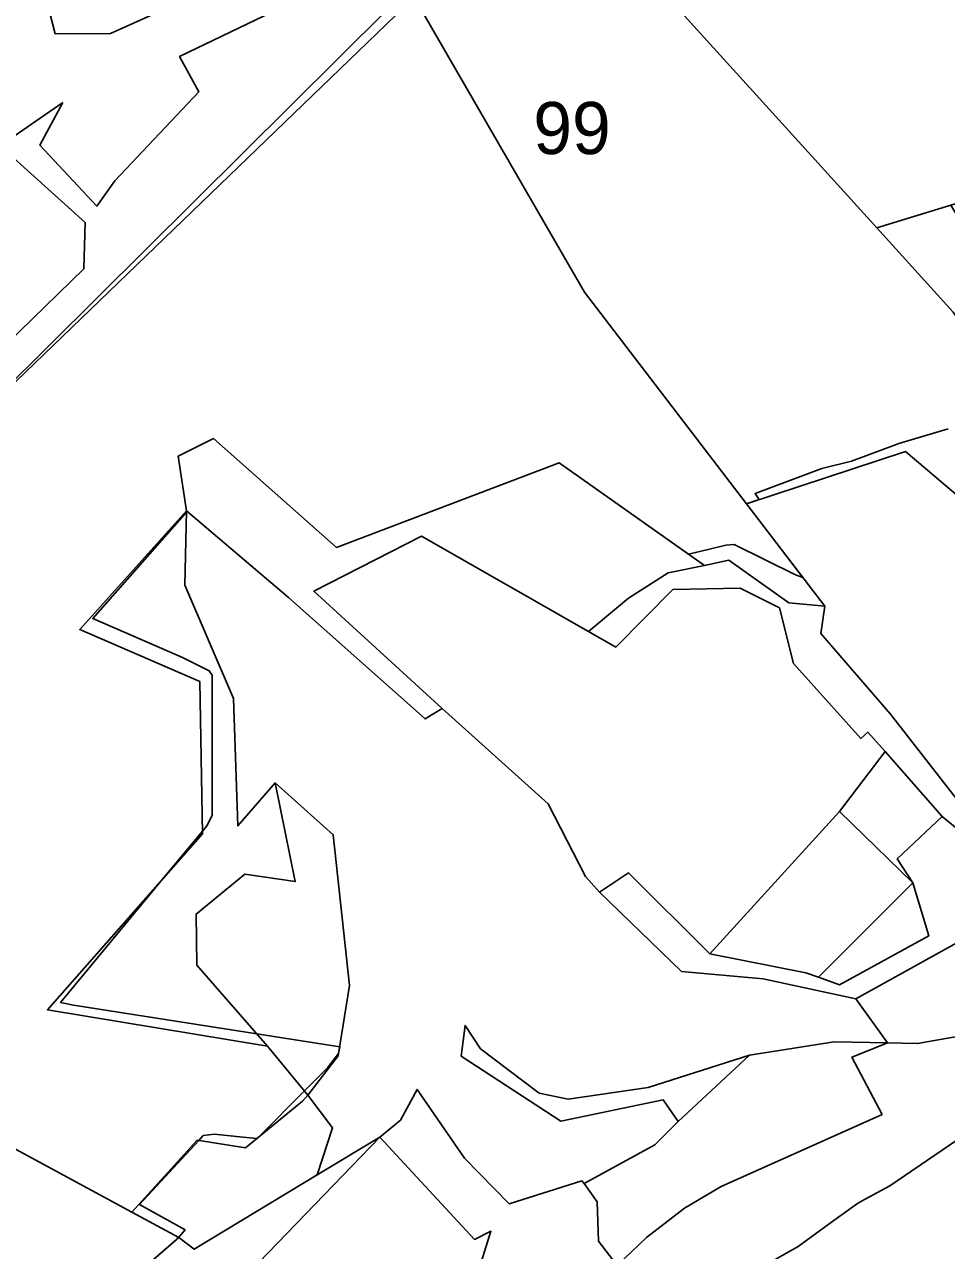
# Model space of a CAD drawing. Extents: x -477304 to -465429, y -1159113 to -1149210.
# Drawn here: x -472385.7 to -472120.3, y -1155719.1 to -1155366.1 of the extents above; entities that cross this region are included whole.
import ezdxf

# ---------------------------------------------------------------- set-up
doc = ezdxf.new("R2010")
doc.units = 0
for name, color, linetype in [('BPEJ_s', 7, 'Continuous'), ('PUPFL_s', 7, 'Continuous'), ('trav_porost_s', 7, 'Continuous')]:
    doc.layers.add(name, color=color, linetype=linetype)

msp = doc.modelspace()

# ---------------------------------------------------------------- linework, layer by layer
at = {"layer": 'BPEJ_s'}
for points in [[(-472253.39, -1155334.01), (-472392.45, -1155472.28), (-472398.42, -1155478.63), (-472402.23, -1155482.69), (-472404.28, -1155484.29), (-472405.77, -1155485.77)], [(-472392.45, -1155472.28), (-472253.39, -1155334.01)], [(-472119.05, -1155418.1), (-472140.39, -1155424.62), (-472118.36, -1155448.93)], [(-472118.36, -1155448.93), (-472140.39, -1155424.62), (-472119.05, -1155418.1)], [(-472375.3, -1155647.69), (-472345.46, -1155611.64), (-472334.47, -1155598.37), (-472333.17, -1155596.79), (-472331.68, -1155593.82), (-472331.68, -1155553.45), (-472332.53, -1155552.17), (-472340.18, -1155548.35), (-472363.13, -1155538.36), (-472366.04, -1155537.09), (-472339.08, -1155506.49), (-472339.07, -1155506.11), (-472341.5, -1155490.42), (-472331.25, -1155485.33), (-472295.85, -1155516.65), (-472231.81, -1155492.3), (-472194.58, -1155518.58), (-472188.88, -1155517.24), (-472183.8, -1155516.05), (-472181.46, -1155515.84), (-472163.82, -1155524.55), (-472161.64, -1155525.31), (-472177.93, -1155504.08), (-472174.23, -1155502.86), (-472175.43, -1155501.12), (-472156.17, -1155493.95), (-472147.67, -1155491.83), (-472134.5, -1155486.89), (-472134.08, -1155486.73), (-472119.84, -1155482.48)], [(-472119.84, -1155482.48), (-472134.08, -1155486.73), (-472134.5, -1155486.89), (-472147.67, -1155491.83), (-472156.17, -1155493.95), (-472175.43, -1155501.12), (-472174.23, -1155502.86), (-472177.93, -1155504.08), (-472161.64, -1155525.31), (-472163.82, -1155524.55), (-472181.46, -1155515.84), (-472183.8, -1155516.05)], [(-472183.8, -1155516.05), (-472188.88, -1155517.24), (-472194.58, -1155518.58), (-472231.81, -1155492.3), (-472295.85, -1155516.65), (-472331.25, -1155485.33), (-472341.5, -1155490.42), (-472339.07, -1155506.11), (-472339.08, -1155506.49), (-472366.04, -1155537.09), (-472363.13, -1155538.36), (-472340.18, -1155548.35), (-472332.53, -1155552.17), (-472331.68, -1155553.45), (-472331.68, -1155593.82), (-472333.17, -1155596.79), (-472334.47, -1155598.37), (-472345.46, -1155611.64), (-472375.3, -1155647.69), (-472373.94, -1155647.96), (-472371.63, -1155648.42), (-472318.84, -1155656.72), (-472294.98, -1155660.47), (-472295.29, -1155662.39), (-472298.53, -1155666.49), (-472305.12, -1155673.14), (-472318.15, -1155686.31), (-472318.72, -1155686.88), (-472318.84, -1155686.87), (-472324.71, -1155686.26), (-472331.05, -1155685.61), (-472334.23, -1155686.03), (-472335.53, -1155687.44), (-472352.6, -1155705.89), (-472339.47, -1155713.14), (-472341.39, -1155715.32), (-472341.46, -1155715.4), (-472342.1, -1155716.13), (-472359.17, -1155730.93)], [(-472169.64, -1155721.74), (-472162.97, -1155717.91), (-472153.04, -1155710.7), (-472145.98, -1155705.58), (-472144.58, -1155704.82), (-472143.9, -1155704.45), (-472136.63, -1155700.48), (-472108.58, -1155681.36), (-472107.32, -1155680.38), (-472101.78, -1155676.05), (-472097.53, -1155673.71), (-472087.33, -1155665), (-472076.43, -1155657.12), (-472074.2, -1155655.52), (-472071.89, -1155653.85), (-472069.91, -1155652.42), (-472068.21, -1155651.19), (-472055.46, -1155639.71), (-472051.17, -1155636.75), (-472047.17, -1155633.98), (-472045.95, -1155632.79), (-472044.73, -1155631.61), (-472040.8, -1155627.81), (-472033.9, -1155619.72)], [(-472359.17, -1155730.93), (-472342.1, -1155716.13), (-472341.46, -1155715.4), (-472341.39, -1155715.32), (-472339.47, -1155713.14), (-472352.6, -1155705.89), (-472335.53, -1155687.44), (-472334.23, -1155686.03), (-472331.05, -1155685.61), (-472324.71, -1155686.26), (-472318.84, -1155686.87), (-472318.72, -1155686.88), (-472318.15, -1155686.31), (-472305.12, -1155673.14), (-472298.53, -1155666.49), (-472295.29, -1155662.39), (-472294.98, -1155660.47), (-472318.84, -1155656.72), (-472371.63, -1155648.42), (-472373.94, -1155647.96), (-472375.3, -1155647.69)], [(-472108.58, -1155681.36), (-472136.63, -1155700.48), (-472143.9, -1155704.45), (-472144.58, -1155704.82), (-472145.98, -1155705.58), (-472153.04, -1155710.7), (-472162.97, -1155717.91), (-472169.64, -1155721.74)]]:
    msp.add_lwpolyline(points, dxfattribs=at)
at = {"layer": 'PUPFL_s'}
for points in [[(-471978.52, -1155418.44), (-472013.08, -1155396.02), (-472042.04, -1155394.59), (-472119.05, -1155418.1), (-472140.39, -1155424.62), (-472219.36, -1155337.48), (-472243.84, -1155329.66), (-472248.44, -1155321.6), (-472242.09, -1155309.1), (-472238.49, -1155308.73), (-472234.23, -1155308.29), (-472226.18, -1155307.46), (-472206.39, -1155305.48), (-472203.48, -1155305.23), (-472189.74, -1155304.42), (-472170.84, -1155303.3), (-472166.4, -1155302.97), (-472117.01, -1155299.35), (-472076.73, -1155296.25), (-472068.38, -1155295.6), (-472046.8, -1155293.92), (-472004.87, -1155296.39), (-471946.02, -1155444.8), (-471974.85, -1155420.81)], [(-472374.68, -1155388.53), (-472381.29, -1155400.82), (-472364.85, -1155418.34), (-472359.73, -1155411.12), (-472335.47, -1155385.45), (-472341.06, -1155375.31), (-472292.37, -1155351.79), (-472243.84, -1155329.66), (-472273.5, -1155358.25), (-472404.16, -1155484.17), (-472409.44, -1155476.21), (-472368.61, -1155436.41), (-472368.27, -1155423.05), (-472392.81, -1155401.05)], [(-472243.84, -1155329.66), (-472219.36, -1155337.48), (-472140.39, -1155424.62), (-472118.36, -1155448.93), (-472069.72, -1155517.32), (-472050.58, -1155541.37), (-472062.99, -1155547.77), (-472132.09, -1155488.99), (-472177.93, -1155504.08), (-472224.55, -1155443.11), (-472273.5, -1155358.25)], [(-472324.27, -1155596.83), (-472313.52, -1155584.44), (-472307.76, -1155612.86), (-472322.3, -1155610.77), (-472336.31, -1155622.24), (-472336.07, -1155636.92), (-472315.8, -1155660.22), (-472379.12, -1155649.8), (-472334.46, -1155599.17), (-472335.24, -1155555.26), (-472369.77, -1155540.29), (-472339.07, -1155506.11), (-472339.57, -1155527.53), (-472325.54, -1155560.17)], [(-472354.84, -1155708.03), (-472341.25, -1155715.39), (-472359.17, -1155730.93), (-472375.8, -1155748.39), (-472415.14, -1155824.92), (-472519.37, -1155692.24), (-472515, -1155689.94), (-472498.78, -1155673.99), (-472485.43, -1155637.29)], [(-472297.03, -1155683.77), (-472301.46, -1155697.33), (-472336.87, -1155718.74), (-472341.25, -1155715.39), (-472354.84, -1155708.03), (-472336.03, -1155687.36), (-472322.1, -1155689.52), (-472305.65, -1155676.14), (-472304.13, -1155674.35)]]:
    msp.add_lwpolyline(points, close=True, dxfattribs=at)
msp.add_lwpolyline([(-472404.16, -1155484.17), (-472273.5, -1155358.25), (-472224.55, -1155443.11), (-472177.93, -1155504.08), (-472155.34, -1155533.52), (-472165.7, -1155532.61), (-472182.96, -1155520.34), (-472190.01, -1155521.81), (-472231.81, -1155492.3), (-472295.85, -1155516.65), (-472331.25, -1155485.33), (-472341.5, -1155490.42), (-472339.07, -1155506.11), (-472369.77, -1155540.29), (-472335.24, -1155555.26), (-472334.46, -1155599.17), (-472379.12, -1155649.8), (-472315.8, -1155660.22), (-472304.13, -1155674.35), (-472305.65, -1155676.14), (-472322.1, -1155689.52), (-472336.03, -1155687.36), (-472354.84, -1155708.03), (-472485.43, -1155637.29)], dxfattribs=at)
at = {"layer": 'trav_porost_s'}
for points in [[(-472391.03, -1155352.42), (-472402.11, -1155354.27), (-472409.06, -1155350.21), (-472390.64, -1155318.91), (-472375.83, -1155322.55), (-472363.65, -1155326.98), (-472347.15, -1155322.74), (-472341.3, -1155314.74), (-472335.42, -1155314.3), (-472303.68, -1155312.52), (-472276.31, -1155311.24), (-472332.56, -1155355.82), (-472360.96, -1155368.68), (-472376.86, -1155368.72), (-472379.85, -1155357.18)], [(-472368.61, -1155436.41), (-472409.44, -1155476.21), (-472438.04, -1155433.08), (-472410.9, -1155414.22), (-472392.81, -1155401.05), (-472368.27, -1155423.05)], [(-472069.72, -1155517.32), (-472118.36, -1155448.93), (-472140.39, -1155424.62), (-472119.05, -1155418.1), (-472084.21, -1155475.55), (-471978.52, -1155418.44), (-471974.85, -1155420.81), (-471946.02, -1155444.8), (-471949.18, -1155460.49), (-471938.06, -1155489.92), (-471934.24, -1155497.43), (-471926.37, -1155495.04), (-471928.9, -1155520.44), (-471943.64, -1155551.32), (-471969.11, -1155570.76), (-471971.77, -1155576.03), (-471981.08, -1155577.52), (-471982.92, -1155579), (-471994.89, -1155599.53), (-471999.43, -1155595.49), (-472021.15, -1155576.2), (-472031.03, -1155566.18), (-472037.31, -1155558.21), (-472050.58, -1155541.37)], [(-472231.81, -1155492.3), (-472190.01, -1155521.81), (-472200.44, -1155523.98), (-472211.83, -1155531.3), (-472223.38, -1155540.87), (-472271.42, -1155513.45), (-472302.43, -1155529.25), (-472265.52, -1155563.04), (-472270.38, -1155566.03), (-472309.67, -1155531.03), (-472339.07, -1155506.11), (-472341.5, -1155490.42), (-472331.25, -1155485.33), (-472295.85, -1155516.65)], [(-472098.06, -1155602.61), (-472115.42, -1155591.6), (-472136.4, -1155564.66), (-472156.53, -1155541.43), (-472155.34, -1155533.52), (-472177.93, -1155504.08), (-472132.09, -1155488.99), (-472062.99, -1155547.77), (-472066.7, -1155549.68), (-472057.01, -1155559.02), (-472063.66, -1155563.86), (-472051.18, -1155573.49), (-472085.95, -1155607.53)], [(-472220.23, -1155615.89), (-472196.64, -1155638.72), (-472173.08, -1155640.92), (-472146.39, -1155646.68), (-472137.32, -1155659.34), (-472152.64, -1155659.04), (-472177, -1155662.82), (-472206.18, -1155672.18), (-472229.19, -1155675.51), (-472237.55, -1155673.77), (-472254.49, -1155660.99), (-472258.86, -1155654.29), (-472260.04, -1155663.12), (-472231.36, -1155681.85), (-472201.83, -1155675.74), (-472197.59, -1155681.93), (-472204.28, -1155688.69), (-472224.6, -1155699.83), (-472225.28, -1155699.03), (-472246.18, -1155705.71), (-472259.03, -1155692.53), (-472272.72, -1155672.73), (-472277.45, -1155681.57), (-472283.46, -1155686.45), (-472301.46, -1155697.33), (-472297.03, -1155683.77), (-472304.13, -1155674.35), (-472295.39, -1155663.02), (-472292.17, -1155642.84), (-472296.83, -1155599.4), (-472313.52, -1155584.44), (-472324.27, -1155596.83), (-472325.54, -1155560.17), (-472339.57, -1155527.53), (-472339.07, -1155506.11), (-472309.67, -1155531.03), (-472270.38, -1155566.03), (-472265.52, -1155563.04), (-472234.98, -1155590.51), (-472224.24, -1155611.43)], [(-472179.67, -1155528.39), (-472168.35, -1155534.06), (-472164.32, -1155550.11), (-472144.95, -1155571.64), (-472142.94, -1155569.88), (-472138.02, -1155575.46), (-472151.08, -1155592.69), (-472188.43, -1155633.67), (-472211.86, -1155610.38), (-472220.23, -1155615.89), (-472224.24, -1155611.43), (-472234.98, -1155590.51), (-472265.52, -1155563.04), (-472302.43, -1155529.25), (-472271.42, -1155513.45), (-472223.38, -1155540.87), (-472215.53, -1155545.35), (-472199.12, -1155528.78)], [(-472151.08, -1155592.69), (-472138.02, -1155575.46), (-472121.61, -1155594.1), (-472134.51, -1155606.36), (-472129.98, -1155613.25)], [(-472160.77, -1155639.13), (-472188.43, -1155633.67), (-472151.08, -1155592.69), (-472129.98, -1155613.25), (-472157.17, -1155640.42)], [(-472173.08, -1155640.92), (-472196.64, -1155638.72), (-472220.23, -1155615.89), (-472211.86, -1155610.38), (-472188.43, -1155633.67), (-472160.77, -1155639.13), (-472157.17, -1155640.42), (-472151.15, -1155642.59), (-472125.43, -1155628.53), (-472129.98, -1155613.25), (-472134.51, -1155606.36), (-472121.61, -1155594.1), (-472093.43, -1155617.25), (-472146.39, -1155646.68)], [(-472129.98, -1155613.25), (-472125.43, -1155628.53), (-472151.15, -1155642.59), (-472157.17, -1155640.42)], [(-472197.59, -1155681.93), (-472177, -1155662.82), (-472152.64, -1155659.04), (-472137.32, -1155659.34), (-472143.88, -1155662), (-472147.57, -1155663.47), (-472138.84, -1155679.93), (-472185.21, -1155700.68), (-472195.76, -1155706.9), (-472206.66, -1155715.34), (-472215.14, -1155723.4), (-472220.44, -1155716.4), (-472220.82, -1155705.06), (-472224.6, -1155699.83), (-472204.28, -1155688.69)], [(-472284.37, -1155777.26), (-472294.76, -1155766.71), (-472322.9, -1155766.55), (-472331.59, -1155761.67), (-472359.77, -1155745.83), (-472361.77, -1155746.15), (-472370.41, -1155747.53), (-472375.8, -1155748.39), (-472359.17, -1155730.93), (-472341.25, -1155715.39), (-472336.87, -1155718.74), (-472301.46, -1155697.33), (-472283.46, -1155686.45), (-472336.92, -1155741.96), (-472314.5, -1155755.12), (-472299.13, -1155754.31), (-472284.26, -1155758.9), (-472272.94, -1155773.26)], [(-472314.5, -1155755.12), (-472336.92, -1155741.96), (-472283.46, -1155686.45), (-472256.14, -1155715.93), (-472251.47, -1155713.55), (-472255.61, -1155726.8), (-472251.95, -1155751.12), (-472220.08, -1155793.35), (-472227.4, -1155805.9), (-472229.38, -1155811.94), (-472284.37, -1155777.26), (-472272.94, -1155773.26), (-472284.26, -1155758.9), (-472299.13, -1155754.31)]]:
    msp.add_lwpolyline(points, close=True, dxfattribs=at)
for points in [[(-472093.43, -1155617.25), (-472121.61, -1155594.1), (-472138.02, -1155575.46), (-472142.94, -1155569.88), (-472144.95, -1155571.64), (-472164.32, -1155550.11), (-472168.35, -1155534.06), (-472179.67, -1155528.39), (-472199.12, -1155528.78), (-472215.53, -1155545.35), (-472223.38, -1155540.87), (-472211.83, -1155531.3), (-472200.44, -1155523.98), (-472190.01, -1155521.81), (-472182.96, -1155520.34), (-472165.7, -1155532.61), (-472155.34, -1155533.52), (-472156.53, -1155541.43), (-472136.4, -1155564.66), (-472115.42, -1155591.6)], [(-472110.74, -1155656.37), (-472128.63, -1155659.51), (-472137.32, -1155659.34), (-472146.39, -1155646.68), (-472093.43, -1155617.25)]]:
    msp.add_lwpolyline(points, dxfattribs=at)

# ---------------------------------------------------------------- texts
at = {"layer": 'BPEJ_s'}
msp.add_text('99', height=15, dxfattribs=at).set_placement((-472239.26, -1155403.39))

doc.saveas('drawing.dxf')
